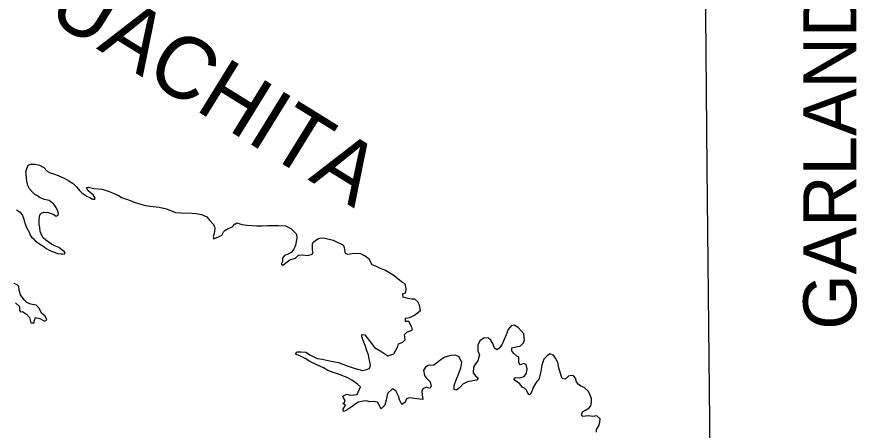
# Model space of a CAD drawing. Extents: x -492261 to -432772, y 1441225 to 1452922.
# Drawn here: x -461283 to -461157.8, y 1452265.9 to 1452327.4 of the extents above; entities that cross this region are included whole.
import ezdxf

# ---------------------------------------------------------------- set-up
doc = ezdxf.new("R2010")
doc.units = 0
doc.layers.add('Default', color=7, linetype='Continuous')

msp = doc.modelspace()

# ---------------------------------------------------------------- linework, layer by layer
at = {"layer": 'Default'}
for points in [[(-461178.93, 1452070.81), (-461179.14, 1452114.67), (-461178.89, 1452180.83), (-461179.42, 1452238.84), (-461180.12, 1452304.92), (-461180.56, 1452356.5)], [(-461277.8, 1452293.56), (-461278.31, 1452293.91), (-461278.66, 1452294.15), (-461279.04, 1452294.52), (-461279.3, 1452294.95), (-461279.5, 1452295.47), (-461279.54, 1452296.05), (-461279.64, 1452296.52), (-461279.65, 1452296.75), (-461279.63, 1452297.2), (-461279.61, 1452297.57), (-461279.56, 1452297.93), (-461279.29, 1452298.18), (-461278.96, 1452298.31), (-461278.31, 1452298.27), (-461277.86, 1452298.15), (-461277.58, 1452298.03), (-461277.33, 1452297.88), (-461277.13, 1452297.76), (-461276.8, 1452297.89), (-461276.78, 1452298.11), (-461276.91, 1452298.64), (-461277.17, 1452299.06), (-461277.48, 1452299.51), (-461277.71, 1452299.73), (-461278.16, 1452300.05), (-461278.87, 1452300.24), (-461279.49, 1452300.48), (-461279.92, 1452300.75), (-461280.28, 1452300.97), (-461280.71, 1452301.37), (-461281.07, 1452301.81), (-461281.32, 1452302.29), (-461281.48, 1452302.94), (-461281.56, 1452303.41), (-461281.59, 1452303.96), (-461281.62, 1452304.31), (-461281.51, 1452304.81), (-461281.29, 1452305.34), (-461280.91, 1452305.5), (-461280.24, 1452305.48), (-461279.58, 1452305.32), (-461278.98, 1452304.97), (-461278.44, 1452304.43), (-461278.09, 1452304.26), (-461277.69, 1452304.11), (-461276.81, 1452303.8), (-461275.95, 1452303.39), (-461275.24, 1452303), (-461274.61, 1452302.58), (-461274.1, 1452302.08), (-461273.65, 1452301.56), (-461273.29, 1452301.19), (-461272.84, 1452300.92), (-461272.61, 1452300.73), (-461272.11, 1452300.53), (-461271.73, 1452300.26), (-461271.38, 1452300.29), (-461271.33, 1452300.42), (-461271.63, 1452300.89), (-461272.01, 1452301.21), (-461272.34, 1452301.53), (-461272.6, 1452301.93), (-461272.3, 1452302.06), (-461271.5, 1452301.87), (-461270.27, 1452301.76), (-461269.21, 1452301.42), (-461268.46, 1452301.11), (-461267.75, 1452300.74), (-461267.37, 1452300.5), (-461266.36, 1452300.18), (-461265.51, 1452299.82), (-461264.83, 1452299.6), (-461263.82, 1452299.32), (-461262.67, 1452299.18), (-461261.79, 1452299.07), (-461260.66, 1452298.81), (-461259.35, 1452298.27), (-461258.52, 1452298.24), (-461256.87, 1452298.18), (-461256.27, 1452298.14), (-461255.46, 1452297.98), (-461254.66, 1452297.64), (-461254.2, 1452297.07), (-461253.74, 1452296.57), (-461253.54, 1452296.2), (-461253.48, 1452295.9), (-461253.6, 1452295.17), (-461253.72, 1452294.72), (-461253.64, 1452294.34), (-461252.91, 1452294.68), (-461252.44, 1452294.91), (-461252.2, 1452295.39), (-461252, 1452295.59), (-461251.5, 1452295.88), (-461250.93, 1452296.08), (-461250.53, 1452296.54), (-461250.51, 1452296.54), (-461250.19, 1452296.74), (-461249.46, 1452296.5), (-461248.65, 1452296.39)], [(-461283.05, 1452298.7), (-461282.47, 1452298.31), (-461282.14, 1452297.84), (-461281.93, 1452297.29), (-461281.83, 1452296.82), (-461281.54, 1452296.04), (-461281.08, 1452295.25), (-461280.97, 1452294.9), (-461280.72, 1452294.58), (-461280.57, 1452294.4), (-461280.19, 1452294.01), (-461279.78, 1452293.76), (-461279.45, 1452293.52), (-461278.97, 1452293.2), (-461278.59, 1452292.9), (-461278.04, 1452292.63), (-461277.81, 1452292.54), (-461277.28, 1452292.34), (-461276.91, 1452292.2), (-461276.38, 1452292.13), (-461276.2, 1452292.11), (-461275.93, 1452292.09), (-461275.88, 1452292.11), (-461275.83, 1452292.19), (-461275.8, 1452292.29), (-461275.88, 1452292.44), (-461276.26, 1452292.71), (-461276.72, 1452293.05), (-461277.24, 1452293.27), (-461277.8, 1452293.56)], [(-461248.65, 1452296.39), (-461247.93, 1452296.35), (-461247.25, 1452296.31), (-461246.42, 1452296.29), (-461245.62, 1452296.36), (-461244.92, 1452296.34), (-461243.99, 1452296.35), (-461242.97, 1452296.32), (-461242.18, 1452295.9), (-461241.29, 1452295.04), (-461241.26, 1452294.46), (-461241.45, 1452293.43), (-461241.74, 1452292.73), (-461242.09, 1452292.32), (-461242.56, 1452292.06), (-461243.08, 1452291.88), (-461243.4, 1452291.47), (-461243.4, 1452290.97), (-461243.59, 1452290.57), (-461243.36, 1452290.45), (-461242.72, 1452290.96), (-461242.3, 1452291.26), (-461241.47, 1452291.5), (-461241.03, 1452291.93), (-461240.35, 1452291.97), (-461239.62, 1452291.88), (-461238.98, 1452292.06), (-461238.83, 1452292.26), (-461238.91, 1452292.66), (-461238.92, 1452293.62), (-461238.82, 1452293.87), (-461238.15, 1452294.38), (-461237.83, 1452294.48), (-461237.28, 1452294.49), (-461235.87, 1452294.16), (-461235.34, 1452293.91), (-461234.41, 1452293.48)], [(-461234.28, 1452293.33), (-461234.41, 1452293.48)], [(-461225.54, 1452287.86), (-461226.15, 1452288.35), (-461226.78, 1452288.85), (-461227.56, 1452289.34), (-461228.16, 1452289.68), (-461228.92, 1452290.02), (-461229.47, 1452290.27), (-461230.02, 1452290.49), (-461230.46, 1452291.33), (-461231.09, 1452291.78), (-461231.74, 1452292.12), (-461232.77, 1452292.16), (-461233.34, 1452292.08), (-461233.71, 1452292.05), (-461234.02, 1452292.19), (-461234.18, 1452293.02), (-461234.28, 1452293.33)], [(-461283.17, 1452284.82), (-461282.56, 1452284.28), (-461282.58, 1452283.75), (-461282.45, 1452283.5), (-461282.13, 1452283.53), (-461281.52, 1452283.17), (-461281.11, 1452282.65), (-461280.88, 1452281.87), (-461280.38, 1452281.88), (-461280.38, 1452282.1), (-461280.19, 1452282.63), (-461279.56, 1452282.49), (-461278.85, 1452282.1), (-461278.53, 1452282.28), (-461278.74, 1452282.85), (-461279.29, 1452283.3), (-461279.63, 1452284.04), (-461280.11, 1452284.49), (-461280.89, 1452284.65), (-461281.47, 1452284.9), (-461281.9, 1452285.29), (-461282.41, 1452286.04), (-461282.62, 1452286.73), (-461282.7, 1452287.26), (-461282.93, 1452287.51), (-461283.36, 1452287.73)], [(-461222.5, 1452270.42), (-461223.37, 1452270.54), (-461224.1, 1452270.63), (-461224.47, 1452270.67), (-461224.9, 1452270.54), (-461225.14, 1452270.04), (-461225.64, 1452269.71), (-461225.95, 1452270.41), (-461226.1, 1452270.93), (-461226.49, 1452271.75), (-461227.01, 1452272.02), (-461227.73, 1452271.34), (-461227.97, 1452270.33), (-461228.16, 1452269.58), (-461228.71, 1452269.05), (-461229.04, 1452269.7), (-461229.24, 1452270.07), (-461229.84, 1452270.14), (-461230.37, 1452270.11), (-461230.89, 1452270.23), (-461231.34, 1452270.22), (-461232.12, 1452270.06), (-461232.61, 1452269.71), (-461233.31, 1452269.2), (-461233.9, 1452268.79), (-461234.32, 1452268.64), (-461234.35, 1452268.99), (-461234.01, 1452269.59), (-461234.39, 1452269.84), (-461234.17, 1452270.04), (-461234.04, 1452270.29), (-461234.3, 1452270.71), (-461234.43, 1452270.96), (-461233.83, 1452271.25), (-461233.25, 1452271.08), (-461232.28, 1452271.21), (-461231.77, 1452272.34), (-461232.2, 1452272.74), (-461233.08, 1452273.31), (-461233.76, 1452273.7), (-461235.19, 1452274.26), (-461235.84, 1452274.48), (-461236.62, 1452274.74), (-461237.3, 1452275.14), (-461238.4, 1452275.67), (-461239.31, 1452276.11), (-461240.04, 1452276.53), (-461240.72, 1452276.9), (-461241.47, 1452277.19), (-461241.27, 1452277.54), (-461240.65, 1452277.53), (-461239.92, 1452277.48), (-461239.22, 1452277.04), (-461238.24, 1452276.53), (-461237.51, 1452276.46), (-461236.13, 1452276.15), (-461235.06, 1452275.94), (-461233.75, 1452275.45), (-461232.55, 1452275.06), (-461231.47, 1452274.78), (-461230.82, 1452274.93), (-461230.4, 1452275.11), (-461230.31, 1452275.67), (-461230.46, 1452276.46), (-461230.57, 1452277.09), (-461230.83, 1452277.71), (-461231.09, 1452278.48), (-461231.37, 1452279.23), (-461231.58, 1452279.81), (-461231.58, 1452280.11), (-461231.13, 1452280.09), (-461230.29, 1452278.99), (-461229.68, 1452278.18), (-461228.73, 1452277.66), (-461227.72, 1452276.92), (-461226.82, 1452277.26), (-461226.21, 1452278.34), (-461226.12, 1452278.74), (-461225.49, 1452278.97), (-461225.12, 1452279.35), (-461225.23, 1452280.1), (-461224.86, 1452280.46), (-461224.02, 1452280.84), (-461224.12, 1452281.22), (-461224.58, 1452282.04), (-461225.08, 1452282.08), (-461225.08, 1452282.53), (-461224.41, 1452282.67), (-461223.74, 1452283), (-461222.82, 1452283.71), (-461222.98, 1452284.51), (-461223.24, 1452284.96), (-461223.69, 1452285.38), (-461224.17, 1452285.37), (-461224.94, 1452285.54), (-461225.44, 1452285.68), (-461225.47, 1452286.16), (-461225, 1452286.39), (-461224.96, 1452286.96), (-461225.14, 1452287.64), (-461225.54, 1452287.86)], [(-461208.59, 1452278.26), (-461207.94, 1452278.45), (-461207.47, 1452278.88), (-461207.33, 1452279.35), (-461207.44, 1452280.23), (-461207.82, 1452280.67), (-461208.27, 1452281.17), (-461208.9, 1452281.51), (-461209.35, 1452281.43), (-461209.79, 1452280.88), (-461210.08, 1452280.07), (-461210.4, 1452279.29), (-461210.74, 1452278.59), (-461211.14, 1452278.08), (-461211.48, 1452277.83), (-461211.79, 1452278.1), (-461212.02, 1452278.7), (-461212.35, 1452279.27), (-461212.7, 1452279.59), (-461213.33, 1452279.64), (-461214.02, 1452279.18), (-461214.29, 1452278.52), (-461214.31, 1452277.67), (-461214.07, 1452277.07), (-461214.29, 1452276.2), (-461214.66, 1452275.74), (-461214.95, 1452275.24), (-461214.99, 1452274.39), (-461214.64, 1452273.99), (-461214.24, 1452273.62), (-461214.46, 1452273.32), (-461215.03, 1452273.23), (-461215.85, 1452273.07), (-461216.52, 1452272.72), (-461216.99, 1452272.24), (-461217.49, 1452271.85), (-461217.82, 1452271.95), (-461217.8, 1452272.53), (-461217.58, 1452273.21), (-461217.19, 1452274.24), (-461216.83, 1452275.14), (-461216.69, 1452275.97), (-461217.07, 1452276.82), (-461217.6, 1452277.06), (-461218.32, 1452277), (-461219.22, 1452276.74), (-461219.96, 1452276.26), (-461220.43, 1452275.83), (-461220.86, 1452275.55), (-461221.68, 1452275.49), (-461222.1, 1452275.26), (-461222.4, 1452274.8), (-461222.26, 1452274.03), (-461221.93, 1452273.63), (-461221.4, 1452273.06), (-461221.27, 1452272.41), (-461221.47, 1452272.09), (-461221.94, 1452272.28), (-461222.47, 1452272.02), (-461222.66, 1452271.67), (-461222.61, 1452271.12), (-461222.53, 1452270.8), (-461222.5, 1452270.42)], [(-461196.6, 1452265.56), (-461196.63, 1452265.98), (-461196.28, 1452266.54), (-461196.12, 1452267.06), (-461196.07, 1452267.57), (-461196.58, 1452267.99), (-461197.17, 1452267.93), (-461197.8, 1452268), (-461198.25, 1452267.97), (-461198.65, 1452267.91), (-461198.85, 1452268.11), (-461198.68, 1452268.59), (-461198.36, 1452268.82), (-461197.74, 1452269.15), (-461197.44, 1452269.5), (-461197.35, 1452270.05), (-461197.38, 1452270.58), (-461197.56, 1452271.1), (-461197.79, 1452271.65), (-461198.45, 1452272.24), (-461198.93, 1452272.44), (-461199.35, 1452272.71), (-461199.63, 1452273.16), (-461199.69, 1452273.56), (-461200.02, 1452273.98), (-461200.37, 1452274.03), (-461200.77, 1452273.9), (-461201.29, 1452273.46), (-461201.71, 1452273.58), (-461201.97, 1452274.31), (-461202.21, 1452275.16), (-461202.39, 1452275.93), (-461202.7, 1452276.58), (-461203, 1452277.05), (-461203.58, 1452277.24), (-461203.98, 1452276.96), (-461204.47, 1452276.43), (-461204.78, 1452275.55), (-461204.92, 1452274.65), (-461205.09, 1452273.82), (-461205.21, 1452273.44), (-461205.48, 1452273.12), (-461205.68, 1452272.84), (-461206.07, 1452272.23), (-461206.19, 1452271.76), (-461206.44, 1452271.25), (-461206.66, 1452271.13), (-461206.84, 1452271.4), (-461207.02, 1452271.85), (-461207.35, 1452272.14), (-461207.67, 1452272.29), (-461208.05, 1452272.79), (-461208.4, 1452273.01), (-461208.71, 1452273.26), (-461208.91, 1452273.5), (-461208.71, 1452273.73), (-461208.06, 1452273.69), (-461207.39, 1452273.85), (-461207.05, 1452274.38), (-461206.95, 1452275.03), (-461207.08, 1452275.63), (-461207.51, 1452275.8), (-461207.93, 1452275.62), (-461208.19, 1452275.91), (-461208.2, 1452276.77), (-461208.5, 1452276.89), (-461208.95, 1452277.28), (-461209.21, 1452277.71), (-461209.21, 1452278.16), (-461208.59, 1452278.26)]]:
    msp.add_lwpolyline(points, dxfattribs=at)

# ---------------------------------------------------------------- texts
for s, height, rotation, p in [('OUACHITA', 9.24, 328.2528, (-461286.98, 1452332.46)), ('GARLAND', 7.92, 90, (-461157.89, 1452280.83))]:
    msp.add_text(s, height=height, rotation=rotation, dxfattribs=at).set_placement(p)

doc.saveas('drawing.dxf')
